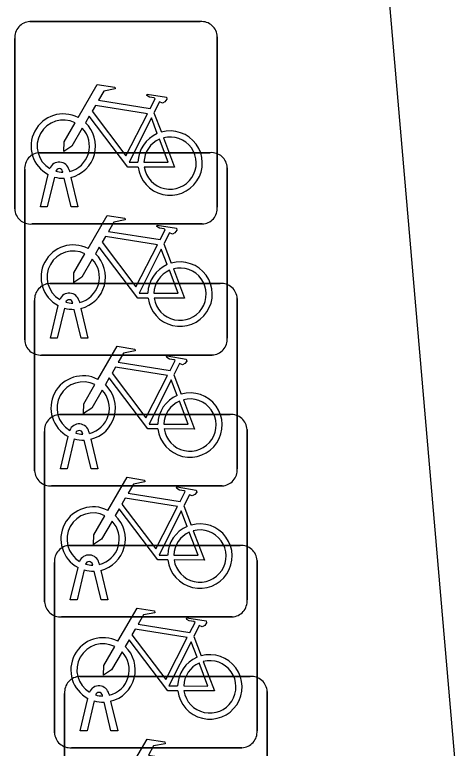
# Model space of a CAD drawing. Extents: x 161087 to 161922, y 382574 to 383873.
# Drawn here: x 161678.405 to 161680.603, y 383542.225 to 383545.847 of the extents above; entities that cross this region are included whole.
import ezdxf

# ---------------------------------------------------------------- set-up
doc = ezdxf.new("R2010")
doc.units = 0
doc.layers.add('IMGEO_Fietsenrek', color=7, linetype='Continuous')
doc.layers.add('IMGEO_Rijbaan_lokaal_open', color=7, linetype='Continuous')

msp = doc.modelspace()

# ---------------------------------------------------------------- linework, layer by layer
at = {"layer": 'IMGEO_Fietsenrek'}
for p, q in [((161678.4799, 383545.8125), (161679.3208, 383545.8125)), ((161679.3208, 383545.8125), (161678.4799, 383545.8125)), ((161678.4055, 383544.8879), (161678.4055, 383545.7288)), ((161678.4055, 383545.7288), (161678.4055, 383544.8879)), ((161679.4045, 383545.7381), (161679.4045, 383544.8972)), ((161679.4045, 383544.8972), (161679.4045, 383545.7381)), ((161679.0922, 383545.3622), (161679.1285, 383545.267)), ((161678.5289, 383545.1655), (161679.3698, 383545.1655)), ((161679.3698, 383545.1655), (161678.5289, 383545.1655)), ((161678.4545, 383544.2409), (161678.4545, 383545.0818)), ((161678.4545, 383545.0818), (161678.4545, 383544.2409)), ((161678.6429, 383545.0689), (161678.6419, 383545.0732)), ((161678.6736, 383545.0804), (161678.6754, 383545.0725)), ((161679.4535, 383545.0911), (161679.4535, 383544.2502)), ((161679.4535, 383544.2502), (161679.4535, 383545.0911)), ((161678.5325, 383544.8973), (161678.5708, 383545.0573)), ((161678.6012, 383545.0451), (161678.5659, 383544.8973)), ((161678.684, 383544.8973), (161678.6501, 383545.039)), ((161678.6824, 383545.0433), (161678.7174, 383544.8973)), ((161678.5659, 383544.8973), (161678.5325, 383544.8973)), ((161678.7174, 383544.8973), (161678.684, 383544.8973)), ((161679.3301, 383544.8135), (161678.4892, 383544.8135)), ((161678.4892, 383544.8135), (161679.3301, 383544.8135)), ((161679.1412, 383544.7152), (161679.1775, 383544.62)), ((161678.5779, 383544.5195), (161679.4188, 383544.5195)), ((161679.4188, 383544.5195), (161678.5779, 383544.5195)), ((161678.5035, 383543.5949), (161678.5035, 383544.4358)), ((161678.5035, 383544.4358), (161678.5035, 383543.5949)), ((161678.6919, 383544.4219), (161678.6909, 383544.4262)), ((161678.7226, 383544.4334), (161678.7244, 383544.4255)), ((161679.5025, 383544.4451), (161679.5025, 383543.6042)), ((161679.5025, 383543.6042), (161679.5025, 383544.4451)), ((161678.5815, 383544.2503), (161678.6198, 383544.4103)), ((161678.6502, 383544.3981), (161678.6149, 383544.2503)), ((161678.733, 383544.2503), (161678.6991, 383544.392)), ((161678.7314, 383544.3963), (161678.7664, 383544.2503)), ((161678.6149, 383544.2503), (161678.5815, 383544.2503)), ((161678.7664, 383544.2503), (161678.733, 383544.2503)), ((161679.3791, 383544.1665), (161678.5382, 383544.1665)), ((161678.5382, 383544.1665), (161679.3791, 383544.1665)), ((161679.1902, 383544.0692), (161679.2265, 383543.974)), ((161678.6269, 383543.8725), (161679.4678, 383543.8725)), ((161679.4678, 383543.8725), (161678.6269, 383543.8725)), ((161679.5515, 383543.7981), (161679.5515, 383542.9572)), ((161679.5515, 383542.9572), (161679.5515, 383543.7981)), ((161678.5525, 383542.9479), (161678.5525, 383543.7888)), ((161678.5525, 383543.7888), (161678.5525, 383542.9479)), ((161678.6305, 383543.6043), (161678.6688, 383543.7643)), ((161678.7409, 383543.7759), (161678.7399, 383543.7802)), ((161678.7716, 383543.7874), (161678.7734, 383543.7795)), ((161678.6992, 383543.7521), (161678.6639, 383543.6043)), ((161678.782, 383543.6043), (161678.7481, 383543.746)), ((161678.7804, 383543.7503), (161678.8154, 383543.6043)), ((161678.6639, 383543.6043), (161678.6305, 383543.6043)), ((161678.8154, 383543.6043), (161678.782, 383543.6043)), ((161679.4281, 383543.5205), (161678.5872, 383543.5205)), ((161678.5872, 383543.5205), (161679.4281, 383543.5205)), ((161679.2392, 383543.4222), (161679.2755, 383543.327)), ((161678.6759, 383543.2265), (161679.5168, 383543.2265)), ((161679.5168, 383543.2265), (161678.6759, 383543.2265)), ((161679.6005, 383543.1521), (161679.6005, 383542.3112)), ((161679.6005, 383542.3112), (161679.6005, 383543.1521)), ((161678.6015, 383542.3019), (161678.6015, 383543.1428)), ((161678.6015, 383543.1428), (161678.6015, 383542.3019)), ((161678.6795, 383542.9573), (161678.7178, 383543.1173)), ((161678.7899, 383543.1289), (161678.7889, 383543.1332)), ((161678.8206, 383543.1404), (161678.8224, 383543.1325)), ((161678.7482, 383543.1051), (161678.7129, 383542.9573)), ((161678.831, 383542.9573), (161678.7971, 383543.099)), ((161678.8294, 383543.1033), (161678.8644, 383542.9573)), ((161678.7129, 383542.9573), (161678.6795, 383542.9573)), ((161678.8644, 383542.9573), (161678.831, 383542.9573)), ((161679.4771, 383542.8735), (161678.6362, 383542.8735)), ((161678.6362, 383542.8735), (161679.4771, 383542.8735)), ((161679.2882, 383542.7762), (161679.3245, 383542.681)), ((161678.7259, 383542.5795), (161679.5668, 383542.5795)), ((161679.5668, 383542.5795), (161678.7259, 383542.5795)), ((161678.6515, 383541.6549), (161678.6515, 383542.4958)), ((161678.6515, 383542.4958), (161678.6515, 383541.6549)), ((161678.8696, 383542.4944), (161678.8714, 383542.4865)), ((161679.6505, 383542.5051), (161679.6505, 383541.6642)), ((161679.6505, 383541.6642), (161679.6505, 383542.5051)), ((161678.7285, 383542.3113), (161678.7668, 383542.4713)), ((161678.7972, 383542.4591), (161678.7619, 383542.3113)), ((161678.8389, 383542.4829), (161678.8379, 383542.4872)), ((161678.8784, 383542.4573), (161678.9134, 383542.3113)), ((161678.88, 383542.3113), (161678.8461, 383542.453)), ((161678.7619, 383542.3113), (161678.7285, 383542.3113)), ((161678.9134, 383542.3113), (161678.88, 383542.3113)), ((161679.5261, 383542.2275), (161678.6852, 383542.2275)), ((161678.6852, 383542.2275), (161679.5261, 383542.2275))]:
    msp.add_line(p, q, dxfattribs=at)
for points in [[(161678.7181, 383545.3392), (161678.8128, 383545.5027), (161678.899, 383545.4889), (161678.9007, 383545.4802), (161678.8446, 383545.4693), (161678.8184, 383545.424), (161679.0736, 383545.3832)], [(161679.0736, 383545.3832), (161679.0986, 383545.432), (161679.0935, 383545.436), (161679.0703, 383545.4397), (161679.0576, 383545.4472), (161679.0566, 383545.4503), (161679.0588, 383545.4549), (161679.1536, 383545.4398), (161679.1559, 383545.4295), (161679.1465, 383545.4171), (161679.1341, 383545.4107), (161679.1196, 383545.4169), (161679.0922, 383545.3622)], [(161679.0607, 383545.358), (161678.8039, 383545.399), (161678.7872, 383545.3702), (161678.9542, 383545.1499), (161679.0607, 383545.358)], [(161679.0138, 383545.0945), (161678.9641, 383545.0946), (161678.7734, 383545.3463), (161678.7544, 383545.3135)], [(161679.1087, 383545.26), (161679.0794, 383545.3368), (161678.97, 383545.1187), (161679.0127, 383545.1186)], [(161678.7388, 383545.2867), (161678.6872, 383545.1975), (161678.6473, 383545.1715), (161678.6485, 383545.219), (161678.703, 383545.3132)], [(161679.0427, 383545.1185), (161679.1626, 383545.1183), (161679.1194, 383545.2319)], [(161679.1392, 383545.2388), (161679.1942, 383545.0942), (161679.0441, 383545.0945)], [(161678.7671, 383544.6922), (161678.8618, 383544.8557), (161678.948, 383544.8419), (161678.9497, 383544.8332), (161678.8936, 383544.8223), (161678.8674, 383544.777), (161679.1226, 383544.7362)], [(161679.1226, 383544.7362), (161679.1476, 383544.785), (161679.1425, 383544.789), (161679.1193, 383544.7927), (161679.1066, 383544.8002), (161679.1056, 383544.8033), (161679.1078, 383544.8079), (161679.2026, 383544.7928), (161679.2049, 383544.7825), (161679.1955, 383544.7701), (161679.1831, 383544.7637), (161679.1686, 383544.7699), (161679.1412, 383544.7152)], [(161679.1097, 383544.711), (161678.8529, 383544.752), (161678.8362, 383544.7232), (161679.0032, 383544.5029), (161679.1097, 383544.711)], [(161679.0628, 383544.4475), (161679.0131, 383544.4476), (161678.8224, 383544.6993), (161678.8034, 383544.6665)], [(161679.1577, 383544.613), (161679.1284, 383544.6898), (161679.019, 383544.4717), (161679.0617, 383544.4716)], [(161678.7878, 383544.6397), (161678.7362, 383544.5505), (161678.6963, 383544.5245), (161678.6975, 383544.572), (161678.752, 383544.6662)], [(161679.0917, 383544.4715), (161679.2116, 383544.4713), (161679.1684, 383544.5849)], [(161679.1882, 383544.5918), (161679.2432, 383544.4472), (161679.0931, 383544.4475)], [(161678.8161, 383544.0462), (161678.9108, 383544.2097), (161678.997, 383544.1959), (161678.9987, 383544.1872), (161678.9426, 383544.1763), (161678.9164, 383544.131), (161679.1716, 383544.0902)], [(161679.1716, 383544.0902), (161679.1966, 383544.139), (161679.1915, 383544.143), (161679.1683, 383544.1467), (161679.1556, 383544.1542), (161679.1546, 383544.1573), (161679.1568, 383544.1619), (161679.2516, 383544.1468), (161679.2539, 383544.1365), (161679.2445, 383544.1241), (161679.2321, 383544.1177), (161679.2176, 383544.1239), (161679.1902, 383544.0692)], [(161679.1587, 383544.065), (161678.9019, 383544.106), (161678.8852, 383544.0772), (161679.0522, 383543.8569), (161679.1587, 383544.065)], [(161679.1118, 383543.8015), (161679.0621, 383543.8016), (161678.8714, 383544.0533), (161678.8524, 383544.0205)], [(161678.8368, 383543.9937), (161678.7852, 383543.9045), (161678.7453, 383543.8785), (161678.7465, 383543.926), (161678.801, 383544.0202)], [(161679.2067, 383543.967), (161679.1774, 383544.0438), (161679.068, 383543.8257), (161679.1107, 383543.8256)], [(161679.2372, 383543.9458), (161679.2922, 383543.8012), (161679.1421, 383543.8015)], [(161679.1407, 383543.8255), (161679.2606, 383543.8253), (161679.2174, 383543.9389)], [(161678.8651, 383543.3992), (161678.9598, 383543.5627), (161679.046, 383543.5489), (161679.0477, 383543.5402), (161678.9916, 383543.5293), (161678.9654, 383543.484), (161679.2206, 383543.4432)], [(161679.2206, 383543.4432), (161679.2456, 383543.492), (161679.2405, 383543.496), (161679.2173, 383543.4997), (161679.2046, 383543.5072), (161679.2036, 383543.5103), (161679.2058, 383543.5149), (161679.3006, 383543.4998), (161679.3029, 383543.4895), (161679.2935, 383543.4771), (161679.2811, 383543.4707), (161679.2666, 383543.4769), (161679.2392, 383543.4222)], [(161679.2077, 383543.418), (161678.9509, 383543.459), (161678.9342, 383543.4302), (161679.1012, 383543.2099), (161679.2077, 383543.418)], [(161679.1608, 383543.1545), (161679.1111, 383543.1546), (161678.9204, 383543.4063), (161678.9014, 383543.3735)], [(161678.8858, 383543.3467), (161678.8342, 383543.2575), (161678.7943, 383543.2315), (161678.7955, 383543.279), (161678.85, 383543.3732)], [(161679.2557, 383543.32), (161679.2264, 383543.3968), (161679.117, 383543.1787), (161679.1597, 383543.1786)], [(161679.1897, 383543.1785), (161679.3096, 383543.1783), (161679.2664, 383543.2919)], [(161679.2862, 383543.2988), (161679.3412, 383543.1542), (161679.1911, 383543.1545)], [(161678.9141, 383542.7532), (161679.0088, 383542.9167), (161679.095, 383542.9029), (161679.0967, 383542.8942), (161679.0406, 383542.8833), (161679.0144, 383542.838), (161679.2696, 383542.7972)], [(161679.2696, 383542.7972), (161679.2946, 383542.846), (161679.2895, 383542.85), (161679.2663, 383542.8537), (161679.2536, 383542.8612), (161679.2526, 383542.8643), (161679.2548, 383542.8689), (161679.3496, 383542.8538), (161679.3519, 383542.8435), (161679.3425, 383542.8311), (161679.3301, 383542.8247), (161679.3156, 383542.8309), (161679.2882, 383542.7762)], [(161679.2567, 383542.772), (161678.9999, 383542.813), (161678.9832, 383542.7842), (161679.1502, 383542.5639), (161679.2567, 383542.772)], [(161679.2098, 383542.5085), (161679.1601, 383542.5086), (161678.9694, 383542.7603), (161678.9504, 383542.7275)], [(161679.3047, 383542.674), (161679.2754, 383542.7508), (161679.166, 383542.5327), (161679.2087, 383542.5326)], [(161678.9348, 383542.7007), (161678.8832, 383542.6115), (161678.8433, 383542.5855), (161678.8445, 383542.633), (161678.899, 383542.7272)], [(161679.2387, 383542.5325), (161679.3586, 383542.5323), (161679.3154, 383542.6459)], [(161679.3352, 383542.6528), (161679.3902, 383542.5082), (161679.2401, 383542.5085)], [(161678.9641, 383542.1062), (161679.0588, 383542.2697), (161679.145, 383542.2559), (161679.1467, 383542.2472), (161679.0906, 383542.2363), (161679.0644, 383542.191), (161679.3196, 383542.1502)]]:
    msp.add_lwpolyline(points, dxfattribs=at)
for centre, radius, start, end in [((161678.4832, 383545.7346), 0.0779, 92.4484, 184.2845), ((161678.4832, 383545.7346), 0.0779, 92.4484, 184.2845), ((161679.3266, 383545.7348), 0.0779, 2.4484, 94.2845), ((161679.3266, 383545.7348), 0.0779, 2.4484, 94.2845), ((161678.6451, 383545.1979), 0.159, 62.6766, 242.1369), ((161678.6451, 383545.1979), 0.129, 63.3192, 238.903), ((161678.6451, 383545.1979), 0.129, 283.6043, 43.4302), ((161678.6451, 383545.1979), 0.159, 283.5766, 46.6042), ((161679.1717, 383545.1139), 0.159, 113.3408, 178.3217), ((161679.1717, 383545.1139), 0.159, 187.0065, 105.7708), ((161679.1717, 383545.1139), 0.129, 113.923, 177.9556), ((161679.1717, 383545.1139), 0.129, 188.6715, 104.5883), ((161678.5322, 383545.0876), 0.0779, 92.4484, 184.2845), ((161678.5322, 383545.0876), 0.0779, 92.4484, 184.2845), ((161679.3756, 383545.0878), 0.0779, 2.4484, 94.2845), ((161679.3756, 383545.0878), 0.0779, 2.4484, 94.2845), ((161678.6249, 383545.0693), 0.0499, 12.8025, 158.6934), ((161678.6249, 383545.0693), 0.0174, 12.8025, 163.4502), ((161678.6451, 383545.1979), 0.129, 253.415, 269.0204), ((161678.6451, 383545.1979), 0.159, 253.9967, 271.7867), ((161678.4834, 383544.8912), 0.0779, 182.4484, 274.2845), ((161678.4834, 383544.8912), 0.0779, 182.4484, 274.2845), ((161679.3268, 383544.8914), 0.0779, 272.4484, 4.2845), ((161679.3268, 383544.8914), 0.0779, 272.4484, 4.2845), ((161678.6941, 383544.5509), 0.159, 62.6766, 242.1369), ((161678.6941, 383544.5509), 0.129, 63.3192, 238.903), ((161678.6941, 383544.5509), 0.129, 283.6043, 43.4302), ((161678.6941, 383544.5509), 0.159, 283.5766, 46.6042), ((161679.2207, 383544.4669), 0.159, 113.3408, 178.3217), ((161679.2207, 383544.4669), 0.159, 187.0065, 105.7708), ((161679.2207, 383544.4669), 0.129, 188.6715, 104.5883), ((161679.2207, 383544.4669), 0.129, 113.923, 177.9556), ((161678.5812, 383544.4416), 0.0779, 92.4484, 184.2845), ((161678.5812, 383544.4416), 0.0779, 92.4484, 184.2845), ((161679.4246, 383544.4418), 0.0779, 2.4484, 94.2845), ((161679.4246, 383544.4418), 0.0779, 2.4484, 94.2845), ((161678.6739, 383544.4223), 0.0499, 12.8025, 158.6934), ((161678.6739, 383544.4223), 0.0174, 12.8025, 163.4502), ((161678.6941, 383544.5509), 0.129, 253.415, 269.0204), ((161678.6941, 383544.5509), 0.159, 253.9967, 271.7867), ((161678.5324, 383544.2442), 0.0779, 182.4484, 274.2845), ((161678.5324, 383544.2442), 0.0779, 182.4484, 274.2845), ((161679.3758, 383544.2444), 0.0779, 272.4484, 4.2845), ((161679.3758, 383544.2444), 0.0779, 272.4484, 4.2845), ((161678.7431, 383543.9049), 0.159, 62.6766, 242.1369), ((161678.7431, 383543.9049), 0.129, 63.3192, 238.903), ((161678.7431, 383543.9049), 0.159, 283.5766, 46.6042), ((161678.7431, 383543.9049), 0.129, 283.6043, 43.4302), ((161679.2697, 383543.8209), 0.159, 187.0065, 105.7708), ((161679.2697, 383543.8209), 0.159, 113.3408, 178.3217), ((161679.2697, 383543.8209), 0.129, 188.6715, 104.5883), ((161679.2697, 383543.8209), 0.129, 113.923, 177.9556), ((161678.6302, 383543.7946), 0.0779, 92.4484, 184.2845), ((161678.6302, 383543.7946), 0.0779, 92.4484, 184.2845), ((161679.4736, 383543.7948), 0.0779, 2.4484, 94.2845), ((161679.4736, 383543.7948), 0.0779, 2.4484, 94.2845), ((161678.7229, 383543.7763), 0.0499, 12.8025, 158.6934), ((161678.7229, 383543.7763), 0.0174, 12.8025, 163.4502), ((161678.7431, 383543.9049), 0.129, 253.415, 269.0204), ((161678.7431, 383543.9049), 0.159, 253.9967, 271.7867), ((161678.5814, 383543.5982), 0.0779, 182.4484, 274.2845), ((161678.5814, 383543.5982), 0.0779, 182.4484, 274.2845), ((161679.4248, 383543.5984), 0.0779, 272.4484, 4.2845), ((161679.4248, 383543.5984), 0.0779, 272.4484, 4.2845), ((161678.7921, 383543.2579), 0.159, 62.6766, 242.1369), ((161678.7921, 383543.2579), 0.129, 63.3192, 238.903), ((161678.7921, 383543.2579), 0.159, 283.5766, 46.6042), ((161678.7921, 383543.2579), 0.129, 283.6043, 43.4302), ((161679.3187, 383543.1739), 0.159, 187.0065, 105.7708), ((161679.3187, 383543.1739), 0.159, 113.3408, 178.3217), ((161679.3187, 383543.1739), 0.129, 113.923, 177.9556), ((161679.3187, 383543.1739), 0.129, 188.6715, 104.5883), ((161678.6792, 383543.1486), 0.0779, 92.4484, 184.2845), ((161678.6792, 383543.1486), 0.0779, 92.4484, 184.2845), ((161679.5226, 383543.1488), 0.0779, 2.4484, 94.2845), ((161679.5226, 383543.1488), 0.0779, 2.4484, 94.2845), ((161678.7719, 383543.1293), 0.0499, 12.8025, 158.6934), ((161678.7719, 383543.1293), 0.0174, 12.8025, 163.4502), ((161678.7921, 383543.2579), 0.129, 253.415, 269.0204), ((161678.7921, 383543.2579), 0.159, 253.9967, 271.7867), ((161678.6304, 383542.9512), 0.0779, 182.4484, 274.2845), ((161678.6304, 383542.9512), 0.0779, 182.4484, 274.2845), ((161679.4738, 383542.9514), 0.0779, 272.4484, 4.2845), ((161679.4738, 383542.9514), 0.0779, 272.4484, 4.2845), ((161678.8411, 383542.6119), 0.159, 62.6766, 242.1369), ((161678.8411, 383542.6119), 0.129, 63.3192, 238.903), ((161678.8411, 383542.6119), 0.159, 283.5766, 46.6042), ((161678.8411, 383542.6119), 0.129, 283.6043, 43.4302), ((161679.3677, 383542.5279), 0.159, 187.0065, 105.7708), ((161679.3677, 383542.5279), 0.159, 113.3408, 178.3217), ((161679.3677, 383542.5279), 0.129, 113.923, 177.9556), ((161679.3677, 383542.5279), 0.129, 188.6715, 104.5883), ((161678.7292, 383542.5016), 0.0779, 92.4484, 184.2845), ((161678.7292, 383542.5016), 0.0779, 92.4484, 184.2845), ((161679.5726, 383542.5018), 0.0779, 2.4484, 94.2845), ((161679.5726, 383542.5018), 0.0779, 2.4484, 94.2845), ((161678.8209, 383542.4833), 0.0499, 12.8025, 158.6934), ((161678.8209, 383542.4833), 0.0174, 12.8025, 163.4502), ((161678.8411, 383542.6119), 0.159, 253.9967, 271.7867), ((161678.8411, 383542.6119), 0.129, 253.415, 269.0204), ((161678.6794, 383542.3052), 0.0779, 182.4484, 274.2845), ((161678.6794, 383542.3052), 0.0779, 182.4484, 274.2845), ((161679.5228, 383542.3054), 0.0779, 272.4484, 4.2845), ((161679.5228, 383542.3054), 0.0779, 272.4484, 4.2845)]:
    msp.add_arc(centre, radius, start, end, dxfattribs=at)
at = {"layer": 'IMGEO_Rijbaan_lokaal_open'}
msp.add_lwpolyline([(161680.603, 383541.874), (161680.233, 383546.166)], dxfattribs=at)

doc.saveas('drawing.dxf')
